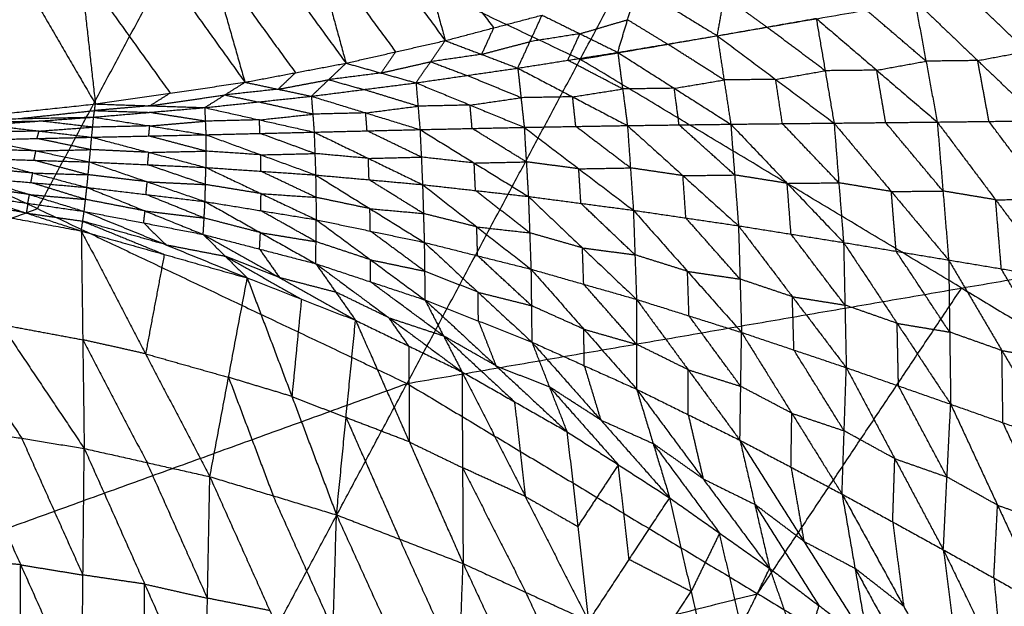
# Model space of a CAD drawing. Header units: millimetres. Extents: x -106 to 110, y -96 to 120.
# Tile 815 of 1020: x 33.43 to 42.23, y 75.59 to 80.83. Entities that reach past the tile are written whole.
import ezdxf

# ---------------------------------------------------------------- set-up
doc = ezdxf.new("R2010")
doc.units = ezdxf.units.MM
doc.header["$MEASUREMENT"] = 0
doc.layers.add('Default', color=7, linetype='Continuous', true_color=0x000000)

msp = doc.modelspace()

# ---------------------------------------------------------------- linework, layer by layer
at = {"layer": 'Default'}
for points in [[(30.2937, 80.6991, 4.6759), (35.1413, 82.0325, 5.1322), (39.989, 83.366, 5.5886)], [(36.8947, 77.577, 4.6759), (38.4418, 80.4715, 5.1322), (39.989, 83.366, 5.5886)], [(39.989, 83.366, 5.5886), (43.3968, 81.3234, 5.5886), (46.8046, 79.2808, 5.5886)], [(36.6577, 82.7893, 0.569), (36.9468, 81.714, 1.1689), (37.2358, 80.6388, 1.7688)], [(35.734, 82.6798, 0.403), (36.0417, 81.5586, 1.0357), (36.3495, 80.4373, 1.6684)], [(35.734, 82.6798, 0.403), (36.4849, 81.6593, 1.0859), (37.2358, 80.6388, 1.7688)], [(34.7855, 82.5832, 0.249), (35.116, 81.4251, 0.913), (35.4464, 80.2669, 1.577)], [(34.7855, 82.5832, 0.249), (35.5675, 81.5103, 0.9587), (36.3495, 80.4373, 1.6684)], [(33.8399, 82.5026, 0.1109), (33.9752, 81.2877, 0.785), (34.1104, 80.0728, 1.4591)], [(33.8399, 82.5026, 0.1109), (34.6432, 81.3848, 0.8439), (35.4464, 80.2669, 1.577)], [(32.7415, 82.4241, -0.0315), (33.4259, 81.2484, 0.7138), (34.1104, 80.0728, 1.4591)], [(33.5942, 79.138, 4.6759), (34.3678, 80.5853, 4.904), (35.1413, 82.0325, 5.1322)], [(35.1413, 82.0325, 5.1322), (36.7916, 81.252, 5.1322), (38.4418, 80.4715, 5.1322)], [(36.9468, 81.714, 1.1689), (37.3077, 81.2333, 1.496), (37.6686, 80.7526, 1.8231)], [(36.0417, 81.5586, 1.0357), (36.4172, 81.0483, 1.3772), (36.7927, 80.538, 1.7186)], [(35.116, 81.4251, 0.913), (35.507, 80.8886, 1.2679), (35.8979, 80.3521, 1.6227)], [(39.6666, 80.6824, 1.2689), (39.7304, 81.0352, 1.695), (39.7943, 81.388, 2.1212)], [(33.9752, 81.2877, 0.785), (34.3768, 80.7288, 1.1515), (34.7784, 80.1698, 1.518)], [(38.4418, 80.4715, 5.1322), (40.9193, 80.8975, 5.3604), (43.3968, 81.3234, 5.5886)], [(38.7776, 80.5336, 1.2623), (38.8653, 80.8255, 1.6286), (38.953, 81.1174, 1.9948)], [(38.953, 81.1174, 1.9948), (39.3098, 80.8999, 1.6319), (39.6666, 80.6824, 1.2689)], [(39.7304, 81.0352, 1.695), (39.9195, 80.8976, 1.4834), (40.1085, 80.76, 1.2718)], [(42.4333, 80.5434, 0.8975), (42.152, 80.8123, 1.0913), (41.8707, 81.0811, 1.285)], [(41.4307, 80.9984, 1.2809), (41.5313, 80.455, 0.934), (41.6319, 79.9116, 0.5872)], [(41.4307, 80.9984, 1.2809), (41.9933, 80.4607, 0.8934), (42.5559, 79.923, 0.5059)], [(37.2358, 80.6388, 1.7688), (37.6686, 80.7526, 1.8231), (38.1013, 80.8664, 1.8774)], [(37.8843, 80.3932, 1.2553), (37.9928, 80.6298, 1.5663), (38.1013, 80.8664, 1.8774)], [(38.1013, 80.8664, 1.8774), (38.4394, 80.7, 1.5698), (38.7776, 80.5336, 1.2623)], [(41.5313, 80.455, 0.934), (41.2609, 80.6865, 1.1059), (40.9906, 80.918, 1.2778)], [(38.4394, 80.7, 1.5698), (38.6524, 80.7628, 1.5992), (38.8653, 80.8255, 1.6286)], [(38.8653, 80.8255, 1.6286), (39.0437, 80.7168, 1.4471), (39.2221, 80.608, 1.2656)], [(39.6666, 80.6824, 1.2689), (40.1085, 80.76, 1.2718), (40.5504, 80.8375, 1.2747)], [(40.6301, 80.3699, 0.9708), (40.3693, 80.5649, 1.1213), (40.1085, 80.76, 1.2718)], [(40.5504, 80.8375, 1.2747), (40.6301, 80.3699, 0.9708), (40.7097, 79.9022, 0.6669)], [(40.5504, 80.8375, 1.2747), (41.0911, 80.3746, 0.931), (41.6319, 79.9116, 0.5872)], [(30.2937, 80.6991, 4.6759), (33.5942, 79.138, 4.6759), (36.8947, 77.577, 4.6759)], [(37.6686, 80.7526, 1.8231), (37.6143, 80.6343, 1.6676), (37.5601, 80.516, 1.512)], [(38.4394, 80.7, 1.5698), (38.2161, 80.6649, 1.5681), (37.9928, 80.6298, 1.5663)], [(38.3309, 80.4634, 1.2588), (38.3852, 80.5817, 1.4143), (38.4394, 80.7, 1.5698)], [(38.7776, 80.5336, 1.2623), (39.2221, 80.608, 1.2656), (39.6666, 80.6824, 1.2689)], [(39.6666, 80.6824, 1.2689), (39.7268, 80.2874, 1.0053), (39.787, 79.8924, 0.7417)], [(39.6666, 80.6824, 1.2689), (40.1882, 80.2923, 0.9679), (40.7097, 79.9022, 0.6669)], [(36.3495, 80.4373, 1.6684), (36.7927, 80.538, 1.7186), (37.2358, 80.6388, 1.7688)], [(36.9747, 80.2617, 1.2476), (37.1053, 80.4502, 1.5082), (37.2358, 80.6388, 1.7688)], [(37.2358, 80.6388, 1.7688), (37.5601, 80.516, 1.512), (37.8843, 80.3932, 1.2553)], [(37.5601, 80.516, 1.512), (37.7764, 80.5729, 1.5392), (37.9928, 80.6298, 1.5663)], [(39.7268, 80.2874, 1.0053), (39.4745, 80.4477, 1.1355), (39.2221, 80.608, 1.2656)], [(36.7927, 80.538, 1.7186), (36.7274, 80.4438, 1.5883), (36.6621, 80.3495, 1.458)], [(37.5601, 80.516, 1.512), (37.3327, 80.4831, 1.5101), (37.1053, 80.4502, 1.5082)], [(37.8843, 80.3932, 1.2553), (38.3309, 80.4634, 1.2588), (38.7776, 80.5336, 1.2623)], [(38.7776, 80.5336, 1.2623), (38.8208, 80.2069, 1.0361), (38.864, 79.8802, 0.8099)], [(38.7776, 80.5336, 1.2623), (39.2823, 80.213, 1.002), (39.787, 79.8924, 0.7417)], [(41.9933, 80.4607, 0.8934), (42.2133, 80.5021, 0.8955), (42.4333, 80.5434, 0.8975)], [(35.4464, 80.2669, 1.577), (35.8979, 80.3521, 1.6227), (36.3495, 80.4373, 1.6684)], [(36.0401, 80.1421, 1.2383), (36.1948, 80.2897, 1.4534), (36.3495, 80.4373, 1.6684)], [(36.3495, 80.4373, 1.6684), (36.6621, 80.3495, 1.458), (36.9747, 80.2617, 1.2476)], [(36.6621, 80.3495, 1.458), (36.8837, 80.3999, 1.4831), (37.1053, 80.4502, 1.5082)], [(37.1053, 80.4502, 1.5082), (37.2674, 80.3888, 1.3798), (37.4295, 80.3274, 1.2514)], [(38.8208, 80.2069, 1.0361), (38.5759, 80.3352, 1.1475), (38.3309, 80.4634, 1.2588)], [(41.8497, 78.4289, 5.1322), (40.1457, 79.4502, 5.1322), (38.4418, 80.4715, 5.1322)], [(41.0911, 80.3746, 0.931), (41.3112, 80.4148, 0.9325), (41.5313, 80.455, 0.934)], [(41.9933, 80.4607, 0.8934), (41.7623, 80.4579, 0.9137), (41.5313, 80.455, 0.934)], [(42.0939, 79.9173, 0.5466), (42.0436, 80.189, 0.72), (41.9933, 80.4607, 0.8934)], [(35.8979, 80.3521, 1.6227), (35.8206, 80.2783, 1.5152), (35.7433, 80.2045, 1.4077)], [(36.6621, 80.3495, 1.458), (36.4284, 80.3196, 1.4557), (36.1948, 80.2897, 1.4534)], [(36.9747, 80.2617, 1.2476), (37.4295, 80.3274, 1.2514), (37.8843, 80.3932, 1.2553)], [(37.913, 80.1288, 1.0635), (37.6712, 80.2281, 1.1575), (37.4295, 80.3274, 1.2514)], [(37.8843, 80.3932, 1.2553), (37.913, 80.1288, 1.0635), (37.9417, 79.8644, 0.8717)], [(37.8843, 80.3932, 1.2553), (38.3741, 80.1367, 1.0326), (38.864, 79.8802, 0.8099)], [(40.1882, 80.2923, 0.9679), (40.4091, 80.3311, 0.9694), (40.6301, 80.3699, 0.9708)], [(41.0911, 80.3746, 0.931), (40.8606, 80.3722, 0.9509), (40.6301, 80.3699, 0.9708)], [(41.1708, 79.9069, 0.627), (41.131, 80.1407, 0.779), (41.0911, 80.3746, 0.931)], [(34.1104, 80.0728, 1.4591), (34.7784, 80.1698, 1.518), (35.4464, 80.2669, 1.577)], [(35.0868, 80.0404, 1.2293), (35.2666, 80.1536, 1.4032), (35.4464, 80.2669, 1.577)], [(35.4464, 80.2669, 1.577), (35.7433, 80.2045, 1.4077), (36.0401, 80.1421, 1.2383)], [(35.7433, 80.2045, 1.4077), (35.969, 80.2471, 1.4305), (36.1948, 80.2897, 1.4534)], [(36.0401, 80.1421, 1.2383), (36.5074, 80.2019, 1.243), (36.9747, 80.2617, 1.2476)], [(36.1948, 80.2897, 1.4534), (36.3511, 80.2458, 1.3482), (36.5074, 80.2019, 1.243)], [(36.9747, 80.2617, 1.2476), (36.9925, 80.0531, 1.0874), (37.0104, 79.8444, 0.9273)], [(36.9747, 80.2617, 1.2476), (37.4582, 80.063, 1.0597), (37.9417, 79.8644, 0.8717)], [(39.2823, 80.213, 1.002), (39.5046, 80.2502, 1.0037), (39.7268, 80.2874, 1.0053)], [(40.1882, 80.2923, 0.9679), (39.9575, 80.2899, 0.9866), (39.7268, 80.2874, 1.0053)], [(40.2484, 79.8973, 0.7043), (40.2183, 80.0948, 0.8361), (40.1882, 80.2923, 0.9679)], [(34.7784, 80.1698, 1.518), (34.6885, 80.1132, 1.4311), (34.5986, 80.0566, 1.3442)], [(34.5986, 80.0566, 1.3442), (34.9326, 80.1051, 1.3737), (35.2666, 80.1536, 1.4032)], [(35.0868, 80.0404, 1.2293), (35.5635, 80.0912, 1.2338), (36.0401, 80.1421, 1.2383)], [(35.7433, 80.2045, 1.4077), (35.5049, 80.1791, 1.4054), (35.2666, 80.1536, 1.4032)], [(35.2666, 80.1536, 1.4032), (35.415, 80.1224, 1.3185), (35.5635, 80.0912, 1.2338)], [(36.0401, 80.1421, 1.2383), (36.0525, 79.9818, 1.1071), (36.0648, 79.8215, 0.9758)], [(36.0401, 80.1421, 1.2383), (36.5253, 79.9933, 1.0828), (37.0104, 79.8444, 0.9273)], [(36.9925, 80.0531, 1.0874), (36.75, 80.1275, 1.1652), (36.5074, 80.2019, 1.243)], [(38.3741, 80.1367, 1.0326), (38.5975, 80.1718, 1.0344), (38.8208, 80.2069, 1.0361)], [(39.2823, 80.213, 1.002), (39.0516, 80.21, 1.0191), (38.8208, 80.2069, 1.0361)], [(39.3255, 79.8863, 0.7758), (39.3039, 80.0497, 0.8889), (39.2823, 80.213, 1.002)], [(32.7478, 79.9287, 1.3559), (33.4291, 80.0008, 1.4075), (34.1104, 80.0728, 1.4591)], [(34.0946, 79.9555, 1.2206), (34.1025, 80.0141, 1.3398), (34.1104, 80.0728, 1.4591)], [(34.5986, 80.0566, 1.3442), (34.3506, 80.0353, 1.342), (34.1025, 80.0141, 1.3398)], [(34.1104, 80.0728, 1.4591), (34.5986, 80.0566, 1.3442), (35.0868, 80.0404, 1.2293)], [(36.0525, 79.9818, 1.1071), (35.808, 80.0365, 1.1704), (35.5635, 80.0912, 1.2338)], [(36.5253, 79.9933, 1.0828), (36.7589, 80.0232, 1.0851), (36.9925, 80.0531, 1.0874)], [(37.4582, 80.063, 1.0597), (37.2254, 80.0581, 1.0735), (36.9925, 80.0531, 1.0874)], [(37.4582, 80.063, 1.0597), (37.6856, 80.0959, 1.0616), (37.913, 80.1288, 1.0635)], [(37.4761, 79.8544, 0.8995), (37.4671, 79.9587, 0.9796), (37.4582, 80.063, 1.0597)], [(38.3741, 80.1367, 1.0326), (38.1436, 80.1327, 1.0481), (37.913, 80.1288, 1.0635)], [(38.4028, 79.8723, 0.8408), (38.3885, 80.0045, 0.9367), (38.3741, 80.1367, 1.0326)], [(33.4212, 79.9421, 1.2883), (33.7619, 79.9781, 1.314), (34.1025, 80.0141, 1.3398)], [(34.0946, 79.9555, 1.2206), (34.5907, 79.9979, 1.225), (35.0868, 80.0404, 1.2293)], [(34.1025, 80.0141, 1.3398), (34.3466, 80.006, 1.2824), (34.5907, 79.9979, 1.225)], [(35.0921, 79.9194, 1.1237), (34.8414, 79.9587, 1.1743), (34.5907, 79.9979, 1.225)], [(35.0868, 80.0404, 1.2293), (35.0921, 79.9194, 1.1237), (35.0975, 79.7984, 1.018)], [(35.0868, 80.0404, 1.2293), (35.5758, 79.9309, 1.1026), (36.0648, 79.8215, 0.9758)], [(35.5758, 79.9309, 1.1026), (35.8141, 79.9564, 1.1048), (36.0525, 79.9818, 1.1071)], [(36.5253, 79.9933, 1.0828), (36.2889, 79.9875, 1.0949), (36.0525, 79.9818, 1.1071)], [(36.5376, 79.833, 0.9515), (36.5315, 79.9131, 1.0172), (36.5253, 79.9933, 1.0828)], [(32.7478, 79.9287, 1.3559), (33.4212, 79.9421, 1.2883), (34.0946, 79.9555, 1.2206)], [(32.9419, 79.9077, 1.2822), (33.2786, 79.9144, 1.2484), (33.6153, 79.9211, 1.2145)], [(33.136, 79.8867, 1.2085), (33.6153, 79.9211, 1.2145), (34.0946, 79.9555, 1.2206)], [(33.136, 79.8867, 1.2085), (33.6066, 79.8313, 1.1317), (34.0773, 79.7759, 1.0549)], [(34.086, 79.8657, 1.1377), (33.8506, 79.8934, 1.1761), (33.6153, 79.9211, 1.2145)], [(34.0773, 79.7759, 1.0549), (34.086, 79.8657, 1.1377), (34.0946, 79.9555, 1.2206)], [(34.5961, 79.8769, 1.1193), (34.341, 79.8713, 1.1285), (34.086, 79.8657, 1.1377)], [(34.0946, 79.9555, 1.2206), (34.5961, 79.8769, 1.1193), (35.0975, 79.7984, 1.018)], [(34.5874, 79.7871, 1.0364), (34.5917, 79.832, 1.0779), (34.5961, 79.8769, 1.1193)], [(34.5961, 79.8769, 1.1193), (34.8441, 79.8982, 1.1215), (35.0921, 79.9194, 1.1237)], [(35.5758, 79.9309, 1.1026), (35.334, 79.9252, 1.1131), (35.0921, 79.9194, 1.1237)], [(35.5812, 79.8099, 0.9969), (35.5785, 79.8704, 1.0497), (35.5758, 79.9309, 1.1026)], [(37.9417, 79.8644, 0.8717), (38.4028, 79.8723, 0.8408), (38.864, 79.8802, 0.8099)], [(38.864, 79.8802, 0.8099), (39.3255, 79.8863, 0.7758), (39.787, 79.8924, 0.7417)], [(38.864, 79.8802, 0.8099), (38.8905, 79.502, 0.7108), (38.9169, 79.1239, 0.6117)], [(38.864, 79.8802, 0.8099), (39.3599, 79.4328, 0.6578), (39.8559, 78.9855, 0.5058)], [(39.8215, 79.4389, 0.6238), (39.5735, 79.6626, 0.6998), (39.3255, 79.8863, 0.7758)], [(39.787, 79.8924, 0.7417), (40.2484, 79.8973, 0.7043), (40.7097, 79.9022, 0.6669)], [(39.787, 79.8924, 0.7417), (39.8215, 79.4389, 0.6238), (39.8559, 78.9855, 0.5058)], [(39.787, 79.8924, 0.7417), (40.291, 79.3641, 0.5658), (40.795, 78.8358, 0.3899)], [(40.7524, 79.369, 0.5284), (40.5004, 79.6331, 0.6164), (40.2484, 79.8973, 0.7043)], [(40.7097, 79.9022, 0.6669), (41.1708, 79.9069, 0.627), (41.6319, 79.9116, 0.5872)], [(40.7097, 79.9022, 0.6669), (40.7524, 79.369, 0.5284), (40.795, 78.8358, 0.3899)], [(40.7097, 79.9022, 0.6669), (41.2218, 79.2909, 0.4667), (41.7338, 78.6797, 0.2664)], [(41.6829, 79.2956, 0.4268), (41.4268, 79.6012, 0.5269), (41.1708, 79.9069, 0.627)], [(41.6319, 79.9116, 0.5872), (42.0939, 79.9173, 0.5466), (42.5559, 79.923, 0.5059)], [(41.6319, 79.9116, 0.5872), (41.6829, 79.2956, 0.4268), (41.7338, 78.6797, 0.2664)], [(41.6319, 79.9116, 0.5872), (42.1534, 79.2171, 0.3632), (42.6748, 78.5227, 0.1392)], [(42.6153, 79.2228, 0.3226), (42.3546, 79.5701, 0.4346), (42.0939, 79.9173, 0.5466)], [(33.6066, 79.8313, 1.1317), (33.3625, 79.8256, 1.1379), (33.1184, 79.82, 1.1442)], [(33.5891, 79.7646, 1.0674), (33.5979, 79.7979, 1.0995), (33.6066, 79.8313, 1.1317)], [(33.6066, 79.8313, 1.1317), (33.8463, 79.8485, 1.1347), (34.086, 79.8657, 1.1377)], [(34.0773, 79.7759, 1.0549), (34.5874, 79.7871, 1.0364), (35.0975, 79.7984, 1.018)], [(35.0975, 79.7984, 1.018), (35.5812, 79.8099, 0.9969), (36.0648, 79.8215, 0.9758)], [(35.0975, 79.7984, 1.018), (35.0976, 79.652, 0.9765), (35.0976, 79.5056, 0.9349)], [(35.0975, 79.7984, 1.018), (35.5877, 79.6188, 0.9439), (36.078, 79.4391, 0.8698)], [(36.0714, 79.6303, 0.9228), (35.8263, 79.7201, 0.9598), (35.5812, 79.8099, 0.9969)], [(36.0648, 79.8215, 0.9758), (36.5376, 79.833, 0.9515), (37.0104, 79.8444, 0.9273)], [(36.0648, 79.8215, 0.9758), (36.0714, 79.6303, 0.9228), (36.078, 79.4391, 0.8698)], [(36.0648, 79.8215, 0.9758), (36.5491, 79.5871, 0.8849), (37.0334, 79.3527, 0.7941)], [(37.0219, 79.5986, 0.8607), (36.7798, 79.7158, 0.9061), (36.5376, 79.833, 0.9515)], [(37.0104, 79.8444, 0.9273), (37.4761, 79.8544, 0.8995), (37.9417, 79.8644, 0.8717)], [(37.0104, 79.8444, 0.9273), (37.0219, 79.5986, 0.8607), (37.0334, 79.3527, 0.7941)], [(37.0104, 79.8444, 0.9273), (37.4946, 79.5458, 0.8175), (37.9787, 79.2471, 0.7077)], [(37.9602, 79.5557, 0.7897), (37.7181, 79.7051, 0.8446), (37.4761, 79.8544, 0.8995)], [(37.9417, 79.8644, 0.8717), (37.9602, 79.5557, 0.7897), (37.9787, 79.2471, 0.7077)], [(37.9417, 79.8644, 0.8717), (38.4293, 79.4941, 0.7417), (38.9169, 79.1239, 0.6117)], [(38.8905, 79.502, 0.7108), (38.6466, 79.6872, 0.7758), (38.4028, 79.8723, 0.8408)], [(33.1009, 79.7534, 1.0799), (33.5891, 79.7646, 1.0674), (34.0773, 79.7759, 1.0549)], [(33.1009, 79.7534, 1.0799), (33.5787, 79.6541, 1.0355), (34.0565, 79.5549, 0.991)], [(34.0669, 79.6654, 1.0229), (33.828, 79.715, 1.0452), (33.5891, 79.7646, 1.0674)], [(34.0565, 79.5549, 0.991), (34.0669, 79.6654, 1.0229), (34.0773, 79.7759, 1.0549)], [(34.0773, 79.7759, 1.0549), (34.5875, 79.6407, 0.9949), (35.0976, 79.5056, 0.9349)], [(35.0976, 79.652, 0.9765), (34.8425, 79.7196, 1.0064), (34.5874, 79.7871, 1.0364)], [(33.5787, 79.6541, 1.0355), (33.3311, 79.6618, 1.0455), (33.0836, 79.6695, 1.0556)], [(33.5614, 79.5703, 1.0111), (33.5701, 79.6122, 1.0233), (33.5787, 79.6541, 1.0355)], [(33.5787, 79.6541, 1.0355), (33.8228, 79.6598, 1.0292), (34.0669, 79.6654, 1.0229)], [(34.5875, 79.6407, 0.9949), (34.3272, 79.6531, 1.0089), (34.0669, 79.6654, 1.0229)], [(34.5771, 79.5303, 0.963), (34.5823, 79.5855, 0.9789), (34.5875, 79.6407, 0.9949)], [(34.5875, 79.6407, 0.9949), (34.8425, 79.6464, 0.9857), (35.0976, 79.652, 0.9765)], [(35.5877, 79.6188, 0.9439), (35.3426, 79.6354, 0.9602), (35.0976, 79.652, 0.9765)], [(35.5877, 79.6188, 0.9439), (35.8296, 79.6245, 0.9333), (36.0714, 79.6303, 0.9228)], [(35.5878, 79.4724, 0.9023), (35.5878, 79.5456, 0.9231), (35.5877, 79.6188, 0.9439)], [(36.5491, 79.5871, 0.8849), (36.3103, 79.6087, 0.9039), (36.0714, 79.6303, 0.9228)], [(33.0663, 79.5857, 1.0312), (33.5504, 79.4566, 1.018), (34.0345, 79.3275, 1.0048)], [(33.0663, 79.5857, 1.0312), (33.5614, 79.5703, 1.0111), (34.0565, 79.5549, 0.991)], [(34.0455, 79.4412, 0.9979), (33.8035, 79.5058, 1.0045), (33.5614, 79.5703, 1.0111)], [(34.0345, 79.3275, 1.0048), (34.0455, 79.4412, 0.9979), (34.0565, 79.5549, 0.991)], [(34.0565, 79.5549, 0.991), (34.5733, 79.3782, 0.9708), (35.0901, 79.2015, 0.9507)], [(34.0565, 79.5549, 0.991), (34.5771, 79.5303, 0.963), (35.0976, 79.5056, 0.9349)], [(35.0939, 79.3535, 0.9428), (34.8355, 79.4419, 0.9529), (34.5771, 79.5303, 0.963)], [(36.5491, 79.5871, 0.8849), (36.7855, 79.5928, 0.8728), (37.0219, 79.5986, 0.8607)], [(36.5557, 79.3959, 0.8319), (36.5524, 79.4915, 0.8584), (36.5491, 79.5871, 0.8849)], [(37.4946, 79.5458, 0.8175), (37.2583, 79.5722, 0.8391), (37.0219, 79.5986, 0.8607)], [(37.4946, 79.5458, 0.8175), (37.7274, 79.5508, 0.8036), (37.9602, 79.5557, 0.7897)], [(37.5061, 79.2999, 0.7509), (37.5003, 79.4228, 0.7842), (37.4946, 79.5458, 0.8175)], [(38.4293, 79.4941, 0.7417), (38.1948, 79.5249, 0.7657), (37.9602, 79.5557, 0.7897)], [(33.5504, 79.4566, 1.018), (33.3002, 79.4783, 1.0274), (33.0501, 79.5001, 1.0368)], [(33.5342, 79.371, 1.0236), (33.5423, 79.4138, 1.0208), (33.5504, 79.4566, 1.018)], [(33.5504, 79.4566, 1.018), (33.7979, 79.4489, 1.008), (34.0455, 79.4412, 0.9979)], [(34.5733, 79.3782, 0.9708), (34.3094, 79.4097, 0.9844), (34.0455, 79.4412, 0.9979)], [(35.0901, 79.2015, 0.9507), (35.0939, 79.3535, 0.9428), (35.0976, 79.5056, 0.9349)], [(35.0976, 79.5056, 0.9349), (35.5878, 79.4724, 0.9023), (36.078, 79.4391, 0.8698)], [(35.0976, 79.5056, 0.9349), (35.5905, 79.2725, 0.91), (36.0835, 79.0394, 0.8851)], [(36.0807, 79.2393, 0.8774), (35.8343, 79.3558, 0.8899), (35.5878, 79.4724, 0.9023)], [(36.078, 79.4391, 0.8698), (36.0807, 79.2393, 0.8774), (36.0835, 79.0394, 0.8851)], [(36.078, 79.4391, 0.8698), (36.5557, 79.3959, 0.8319), (37.0334, 79.3527, 0.7941)], [(36.078, 79.4391, 0.8698), (36.5633, 79.138, 0.8381), (37.0487, 78.8368, 0.8065)], [(38.4293, 79.4941, 0.7417), (38.6599, 79.4981, 0.7263), (38.8905, 79.502, 0.7108)], [(38.4478, 79.1855, 0.6597), (38.4386, 79.3398, 0.7007), (38.4293, 79.4941, 0.7417)], [(39.3599, 79.4328, 0.6578), (39.1252, 79.4674, 0.6843), (38.8905, 79.502, 0.7108)], [(39.3599, 79.4328, 0.6578), (39.5907, 79.4359, 0.6408), (39.8215, 79.4389, 0.6238)], [(40.291, 79.3641, 0.5658), (40.0562, 79.4015, 0.5948), (39.8215, 79.4389, 0.6238)], [(33.0339, 79.4145, 1.0424), (33.522, 79.2641, 1.0779), (34.0101, 79.1136, 1.1135)], [(33.0339, 79.4145, 1.0424), (33.5342, 79.371, 1.0236), (34.0345, 79.3275, 1.0048)], [(34.0223, 79.2205, 1.0592), (33.7782, 79.2958, 1.0414), (33.5342, 79.371, 1.0236)], [(34.5623, 79.2645, 0.9778), (34.5678, 79.3213, 0.9743), (34.5733, 79.3782, 0.9708)], [(34.5733, 79.3782, 0.9708), (34.8336, 79.3659, 0.9568), (35.0939, 79.3535, 0.9428)], [(35.5905, 79.2725, 0.91), (35.3422, 79.313, 0.9264), (35.0939, 79.3535, 0.9428)], [(37.0411, 79.0948, 0.8003), (36.7984, 79.2453, 0.8161), (36.5557, 79.3959, 0.8319)], [(37.0334, 79.3527, 0.7941), (37.0411, 79.0948, 0.8003), (37.0487, 78.8368, 0.8065)], [(37.0334, 79.3527, 0.7941), (37.5061, 79.2999, 0.7509), (37.9787, 79.2471, 0.7077)], [(37.0334, 79.3527, 0.7941), (37.5177, 78.9753, 0.7547), (38.0019, 78.5979, 0.7154)], [(39.3864, 79.0547, 0.5587), (39.3732, 79.2437, 0.6083), (39.3599, 79.4328, 0.6578)], [(40.291, 79.3641, 0.5658), (40.5217, 79.3666, 0.5471), (40.7524, 79.369, 0.5284)], [(40.3255, 78.9106, 0.4478), (40.3083, 79.1374, 0.5068), (40.291, 79.3641, 0.5658)], [(41.2218, 79.2909, 0.4667), (40.9871, 79.33, 0.4975), (40.7524, 79.369, 0.5284)], [(33.522, 79.2641, 1.0779), (33.2701, 79.3003, 1.0814), (33.0183, 79.3365, 1.0848)], [(33.5064, 79.186, 1.1204), (33.5142, 79.225, 1.0992), (33.522, 79.2641, 1.0779)], [(33.522, 79.2641, 1.0779), (33.7721, 79.2423, 1.0686), (34.0223, 79.2205, 1.0592)], [(34.0101, 79.1136, 1.1135), (34.0223, 79.2205, 1.0592), (34.0345, 79.3275, 1.0048)], [(34.0345, 79.3275, 1.0048), (34.5541, 79.1177, 1.0457), (35.0737, 78.9079, 1.0866)], [(34.0345, 79.3275, 1.0048), (34.5623, 79.2645, 0.9778), (35.0901, 79.2015, 0.9507)], [(35.0819, 79.0547, 1.0186), (34.8221, 79.1596, 0.9982), (34.5623, 79.2645, 0.9778)], [(35.5868, 79.1204, 0.9179), (35.5887, 79.1965, 0.914), (35.5905, 79.2725, 0.91)], [(35.5905, 79.2725, 0.91), (35.8356, 79.2559, 0.8937), (36.0807, 79.2393, 0.8774)], [(36.8947, 77.577, 4.6759), (41.8497, 78.4289, 5.1322), (46.8046, 79.2808, 5.5886)], [(37.9903, 78.9225, 0.7116), (37.7482, 79.1112, 0.7312), (37.5061, 79.2999, 0.7509)], [(41.2218, 79.2909, 0.4667), (41.4523, 79.2933, 0.4467), (41.6829, 79.2956, 0.4268)], [(41.2644, 78.7578, 0.3282), (41.2431, 79.0244, 0.3974), (41.2218, 79.2909, 0.4667)], [(42.1534, 79.2171, 0.3632), (41.9181, 79.2564, 0.395), (41.6829, 79.2956, 0.4268)], [(32.5251, 79.2104, 1.2526), (33.2547, 79.0747, 1.2778), (33.9844, 78.9391, 1.303)], [(32.5251, 79.2104, 1.2526), (33.2679, 78.1033, 0.3275), (34.0106, 76.9963, -0.5976)], [(33.4935, 79.0987, 1.2152), (33.1287, 79.1666, 1.2026), (32.7639, 79.2344, 1.1899)], [(33.0027, 79.2584, 1.1273), (33.4935, 79.0987, 1.2152), (33.9844, 78.9391, 1.303)], [(33.0027, 79.2584, 1.1273), (33.5064, 79.186, 1.1204), (34.0101, 79.1136, 1.1135)], [(33.5064, 79.186, 1.1204), (33.5, 79.1424, 1.1678), (33.4935, 79.0987, 1.2152)], [(34.5541, 79.1177, 1.0457), (34.2882, 79.1691, 1.0524), (34.0223, 79.2205, 1.0592)], [(35.0737, 78.9079, 1.0866), (35.0819, 79.0547, 1.0186), (35.0901, 79.2015, 0.9507)], [(35.0901, 79.2015, 0.9507), (35.585, 78.924, 0.9992), (36.0799, 78.6465, 1.0478)], [(35.0901, 79.2015, 0.9507), (35.5868, 79.1204, 0.9179), (36.0835, 79.0394, 0.8851)], [(36.5633, 79.138, 0.8381), (36.322, 79.1886, 0.8578), (36.0807, 79.2393, 0.8774)], [(37.9787, 79.2471, 0.7077), (37.9903, 78.9225, 0.7116), (38.0019, 78.5979, 0.7154)], [(37.9787, 79.2471, 0.7077), (38.4478, 79.1855, 0.6597), (38.9169, 79.1239, 0.6117)], [(37.9787, 79.2471, 0.7077), (38.4618, 78.7876, 0.6604), (38.9448, 78.3281, 0.6131)], [(38.9309, 78.726, 0.6124), (38.6894, 78.9557, 0.636), (38.4478, 79.1855, 0.6597)], [(42.1534, 79.2171, 0.3632), (42.3844, 79.22, 0.3429), (42.6153, 79.2228, 0.3226)], [(42.2043, 78.6012, 0.2028), (42.1789, 78.9092, 0.283), (42.1534, 79.2171, 0.3632)], [(28.9508, 77.4568, 4.4319), (31.2725, 78.2974, 4.5539), (33.5942, 79.138, 4.6759)], [(33.4935, 79.0987, 1.2152), (33.7454, 79.0625, 1.2117), (33.9972, 79.0263, 1.2083)], [(33.9844, 78.9391, 1.303), (33.9972, 79.0263, 1.2083), (34.0101, 79.1136, 1.1135)], [(34.0101, 79.1136, 1.1135), (34.5419, 79.0108, 1.1), (35.0737, 78.9079, 1.0866)], [(34.0101, 79.1136, 1.1135), (34.7387, 78.8164, 1.2277), (35.4673, 78.5191, 1.3419)], [(34.5419, 79.0108, 1.1), (34.548, 79.0642, 1.0729), (34.5541, 79.1177, 1.0457)], [(34.5541, 79.1177, 1.0457), (34.818, 79.0862, 1.0322), (35.0819, 79.0547, 1.0186)], [(36.0817, 78.843, 0.9664), (35.8342, 78.9817, 0.9422), (35.5868, 79.1204, 0.9179)], [(36.5661, 78.9381, 0.8458), (36.5647, 79.038, 0.842), (36.5633, 79.138, 0.8381)], [(36.5633, 79.138, 0.8381), (36.8022, 79.1164, 0.8192), (37.0411, 79.0948, 0.8003)], [(37.5177, 78.9753, 0.7547), (37.2794, 79.0351, 0.7775), (37.0411, 79.0948, 0.8003)], [(38.9169, 79.1239, 0.6117), (38.9309, 78.726, 0.6124), (38.9448, 78.3281, 0.6131)], [(38.9169, 79.1239, 0.6117), (39.3864, 79.0547, 0.5587), (39.8559, 78.9855, 0.5058)], [(38.9169, 79.1239, 0.6117), (39.4003, 78.5783, 0.5556), (39.8836, 78.0327, 0.4996)], [(33.9972, 79.0263, 1.2083), (34.3615, 78.8777, 1.2654), (34.7258, 78.7291, 1.3225)], [(34.7387, 78.8164, 1.2277), (34.3679, 78.9214, 1.218), (33.9972, 79.0263, 1.2083)], [(34.5419, 79.0108, 1.1), (34.6403, 78.9136, 1.1639), (34.7387, 78.8164, 1.2277)], [(35.585, 78.924, 0.9992), (35.3335, 78.9893, 1.0089), (35.0819, 79.0547, 1.0186)], [(36.0799, 78.6465, 1.0478), (36.0817, 78.843, 0.9664), (36.0835, 79.0394, 0.8851)], [(36.0835, 79.0394, 0.8851), (36.5661, 78.9381, 0.8458), (37.0487, 78.8368, 0.8065)], [(36.0835, 79.0394, 0.8851), (36.5691, 78.6813, 0.9404), (37.0548, 78.3232, 0.9958)], [(39.8697, 78.5091, 0.5027), (39.6281, 78.7819, 0.5307), (39.3864, 79.0547, 0.5587)], [(33.9844, 78.9391, 1.303), (33.9975, 77.9677, 0.3527), (34.0106, 76.9963, -0.5976)], [(33.9844, 78.9391, 1.303), (34.5586, 77.8417, 0.4053), (35.1329, 76.7442, -0.4924)], [(33.9844, 78.9391, 1.303), (34.7258, 78.7291, 1.3225), (35.4673, 78.5191, 1.3419)], [(35.5768, 78.7772, 1.0672), (35.5809, 78.8506, 1.0332), (35.585, 78.924, 0.9992)], [(35.585, 78.924, 0.9992), (35.8333, 78.8835, 0.9828), (36.0817, 78.843, 0.9664)], [(37.0517, 78.58, 0.9011), (36.8089, 78.7591, 0.8735), (36.5661, 78.9381, 0.8458)], [(37.5253, 78.7174, 0.761), (37.5215, 78.8464, 0.7579), (37.5177, 78.9753, 0.7547)], [(37.5177, 78.9753, 0.7547), (37.754, 78.9489, 0.7332), (37.9903, 78.9225, 0.7116)], [(38.4618, 78.7876, 0.6604), (38.226, 78.8551, 0.686), (37.9903, 78.9225, 0.7116)], [(39.8559, 78.9855, 0.5058), (39.8697, 78.5091, 0.5027), (39.8836, 78.0327, 0.4996)], [(39.8559, 78.9855, 0.5058), (40.3255, 78.9106, 0.4478), (40.795, 78.8358, 0.3899)], [(39.8559, 78.9855, 0.5058), (40.3375, 78.3518, 0.4406), (40.8191, 77.7182, 0.3755)], [(40.8071, 78.277, 0.3827), (40.5663, 78.5938, 0.4153), (40.3255, 78.9106, 0.4478)], [(35.0737, 78.9079, 1.0866), (35.2705, 78.7135, 1.2142), (35.4673, 78.5191, 1.3419)], [(35.0737, 78.9079, 1.0866), (35.5768, 78.7772, 1.0672), (36.0799, 78.6465, 1.0478)], [(35.0737, 78.9079, 1.0866), (35.7543, 78.5245, 1.2218), (36.4348, 78.1411, 1.357)], [(36.5691, 78.6813, 0.9404), (36.3254, 78.7621, 0.9534), (36.0817, 78.843, 0.9664)], [(37.0487, 78.8368, 0.8065), (37.0517, 78.58, 0.9011), (37.0548, 78.3232, 0.9958)], [(37.0487, 78.8368, 0.8065), (37.5253, 78.7174, 0.761), (38.0019, 78.5979, 0.7154)], [(37.0487, 78.8368, 0.8065), (37.5293, 78.3915, 0.869), (38.0098, 77.9462, 0.9315)], [(40.795, 78.8358, 0.3899), (40.8071, 78.277, 0.3827), (40.8191, 77.7182, 0.3755)], [(40.795, 78.8358, 0.3899), (41.2644, 78.7578, 0.3282), (41.7338, 78.6797, 0.2664)], [(40.795, 78.8358, 0.3899), (41.2735, 78.1138, 0.3166), (41.752, 77.3918, 0.2433)], [(34.7387, 78.8164, 1.2277), (35.0046, 78.7649, 1.221), (35.2705, 78.7135, 1.2142)], [(35.5768, 78.7772, 1.0672), (35.6655, 78.6509, 1.1445), (35.7543, 78.5245, 1.2218)], [(38.4734, 78.463, 0.6642), (38.4676, 78.6253, 0.6623), (38.4618, 78.7876, 0.6604)], [(38.4618, 78.7876, 0.6604), (38.6963, 78.7568, 0.6364), (38.9309, 78.726, 0.6124)], [(41.7429, 78.0358, 0.2549), (41.5037, 78.3968, 0.2915), (41.2644, 78.7578, 0.3282)], [(34.7258, 78.7291, 1.3225), (34.6422, 78.2854, 0.8639), (34.5586, 77.8417, 0.4053)], [(35.2705, 78.7135, 1.2142), (35.6108, 78.5218, 1.2818), (35.9511, 78.3301, 1.3494)], [(35.7543, 78.5245, 1.2218), (35.5124, 78.619, 1.218), (35.2705, 78.7135, 1.2142)], [(36.0799, 78.6465, 1.0478), (36.2574, 78.3938, 1.2024), (36.4348, 78.1411, 1.357)], [(36.0799, 78.6465, 1.0478), (36.5673, 78.4849, 1.0218), (37.0548, 78.3232, 0.9958)], [(36.0799, 78.6465, 1.0478), (36.7328, 78.1637, 1.2053), (37.3857, 77.6808, 1.3627)], [(36.5673, 78.4849, 1.0218), (36.5682, 78.5831, 0.9811), (36.5691, 78.6813, 0.9404)], [(36.5691, 78.6813, 0.9404), (36.8104, 78.6307, 0.9208), (37.0517, 78.58, 0.9011)], [(38.0059, 78.2721, 0.8235), (37.7656, 78.4947, 0.7922), (37.5253, 78.7174, 0.761)], [(39.4003, 78.5783, 0.5556), (39.1656, 78.6521, 0.584), (38.9309, 78.726, 0.6124)], [(41.7338, 78.6797, 0.2664), (41.7429, 78.0358, 0.2549), (41.752, 77.3918, 0.2433)], [(41.7338, 78.6797, 0.2664), (42.2043, 78.6012, 0.2028), (42.6748, 78.5227, 0.1392)], [(41.7338, 78.6797, 0.2664), (42.2099, 77.8706, 0.1866), (42.6859, 77.0614, 0.1068)], [(37.5293, 78.3915, 0.869), (37.2905, 78.4858, 0.8851), (37.0517, 78.58, 0.9011)], [(38.0019, 78.5979, 0.7154), (38.0059, 78.2721, 0.8235), (38.0098, 77.9462, 0.9315)], [(38.0019, 78.5979, 0.7154), (38.4734, 78.463, 0.6642), (38.9448, 78.3281, 0.6131)], [(38.0019, 78.5979, 0.7154), (38.4741, 78.0617, 0.7861), (38.9463, 77.5255, 0.8568)], [(39.4142, 78.1804, 0.5563), (39.4072, 78.3794, 0.556), (39.4003, 78.5783, 0.5556)], [(39.4003, 78.5783, 0.5556), (39.635, 78.5437, 0.5292), (39.8697, 78.5091, 0.5027)], [(42.6804, 77.7921, 0.123), (42.4424, 78.1966, 0.1629), (42.2043, 78.6012, 0.2028)], [(35.1329, 76.7442, -0.4924), (35.3001, 77.6317, 0.4248), (35.4673, 78.5191, 1.3419)], [(35.4673, 78.5191, 1.3419), (35.8659, 77.4612, 0.4795), (36.2646, 76.4033, -0.3829)], [(35.4673, 78.5191, 1.3419), (35.9511, 78.3301, 1.3494), (36.4348, 78.1411, 1.357)], [(35.7543, 78.5245, 1.2218), (36.0058, 78.4592, 1.2121), (36.2574, 78.3938, 1.2024)], [(37.2203, 78.002, 1.1792), (36.8938, 78.2435, 1.1005), (36.5673, 78.4849, 1.0218)], [(40.3375, 78.3518, 0.4406), (40.1036, 78.4305, 0.4717), (39.8697, 78.5091, 0.5027)], [(36.7328, 78.1637, 1.2053), (36.4951, 78.2787, 1.2038), (36.2574, 78.3938, 1.2024)], [(37.5323, 78.1347, 0.9637), (37.5308, 78.2631, 0.9163), (37.5293, 78.3915, 0.869)], [(37.5293, 78.3915, 0.869), (37.7676, 78.3318, 0.8463), (38.0059, 78.2721, 0.8235)], [(38.9455, 77.9268, 0.7349), (38.7095, 78.1949, 0.6996), (38.4734, 78.463, 0.6642)], [(40.0263, 75.7, 4.6759), (40.938, 77.0645, 4.904), (41.8497, 78.4289, 5.1322)], [(41.8497, 78.4289, 5.1322), (43.4154, 77.4904, 5.1322), (44.9812, 76.5519, 5.1322)], [(35.9511, 78.3301, 1.3494), (35.9085, 77.8957, 0.9145), (35.8659, 77.4612, 0.4795)], [(37.0548, 78.3232, 0.9958), (37.2203, 78.002, 1.1792), (37.3857, 77.6808, 1.3627)], [(37.0548, 78.3232, 0.9958), (37.5323, 78.1347, 0.9637), (38.0098, 77.9462, 0.9315)], [(37.0548, 78.3232, 0.9958), (37.6891, 77.735, 1.1781), (38.3234, 77.1468, 1.3604)], [(38.9448, 78.3281, 0.6131), (38.9455, 77.9268, 0.7349), (38.9463, 77.5255, 0.8568)], [(38.9448, 78.3281, 0.6131), (39.4069, 77.6992, 0.6928), (39.869, 77.0702, 0.7725)], [(38.9448, 78.3281, 0.6131), (39.4142, 78.1804, 0.5563), (39.8836, 78.0327, 0.4996)], [(40.3513, 77.8755, 0.4375), (40.3444, 78.1136, 0.4391), (40.3375, 78.3518, 0.4406)], [(40.3375, 78.3518, 0.4406), (40.5723, 78.3144, 0.4117), (40.8071, 78.277, 0.3827)], [(38.4741, 78.0617, 0.7861), (38.24, 78.1669, 0.8048), (38.0059, 78.2721, 0.8235)], [(41.2735, 78.1138, 0.3166), (41.0403, 78.1954, 0.3497), (40.8071, 78.277, 0.3827)], [(32.7113, 78.1942, 0.2778), (33.0827, 77.6407, -0.1848), (33.454, 77.0872, -0.6473)], [(36.2646, 76.4033, -0.3829), (36.3497, 77.2722, 0.487), (36.4348, 78.1411, 1.357)], [(36.4348, 78.1411, 1.357), (36.9103, 77.9109, 1.3598), (37.3857, 77.6808, 1.3627)], [(36.4348, 78.1411, 1.357), (36.9153, 77.0549, 0.5431), (37.3957, 75.9687, -0.2707)], [(36.9103, 77.9109, 1.3598), (36.8216, 78.0373, 1.2825), (36.7328, 78.1637, 1.2053)], [(36.7328, 78.1637, 1.2053), (36.9765, 78.0828, 1.1922), (37.2203, 78.002, 1.1792)], [(37.5323, 78.1347, 0.9637), (37.6107, 77.9349, 1.0709), (37.6891, 77.735, 1.1781)], [(39.8763, 77.5514, 0.6361), (39.6452, 77.8659, 0.5962), (39.4142, 78.1804, 0.5563)], [(33.2679, 78.1033, 0.3275), (33.6327, 78.0355, 0.3401), (33.9975, 77.9677, 0.3527)], [(38.478, 77.7359, 0.8942), (38.4761, 77.8988, 0.8402), (38.4741, 78.0617, 0.7861)], [(38.4741, 78.0617, 0.7861), (38.7098, 77.9943, 0.7605), (38.9455, 77.9268, 0.7349)], [(39.869, 77.0702, 0.7725), (39.8763, 77.5514, 0.6361), (39.8836, 78.0327, 0.4996)], [(39.8836, 78.0327, 0.4996), (40.3324, 77.311, 0.5897), (40.7812, 76.5893, 0.6798)], [(39.8836, 78.0327, 0.4996), (40.3513, 77.8755, 0.4375), (40.8191, 77.7182, 0.3755)], [(41.2855, 77.555, 0.3094), (41.2795, 77.8344, 0.313), (41.2735, 78.1138, 0.3166)], [(41.2735, 78.1138, 0.3166), (41.5082, 78.0748, 0.2857), (41.7429, 78.0358, 0.2549)], [(42.2099, 77.8706, 0.1866), (41.9764, 77.9532, 0.2207), (41.7429, 78.0358, 0.2549)], [(33.9975, 77.9677, 0.3527), (34.2846, 77.419, -0.0961), (34.5718, 76.8703, -0.545)], [(34.5586, 77.8417, 0.4053), (34.2781, 77.9047, 0.379), (33.9975, 77.9677, 0.3527)], [(37.2203, 78.002, 1.1792), (37.5374, 77.7079, 1.2704), (37.8546, 77.4138, 1.3616)], [(37.6891, 77.735, 1.1781), (37.4547, 77.8685, 1.1787), (37.2203, 78.002, 1.1792)], [(38.0098, 77.9462, 0.9315), (38.1666, 77.5465, 1.146), (38.3234, 77.1468, 1.3604)], [(38.0098, 77.9462, 0.9315), (38.478, 77.7359, 0.8942), (38.9463, 77.5255, 0.8568)], [(38.0098, 77.9462, 0.9315), (38.6252, 77.251, 1.1417), (39.2406, 76.5558, 1.3519)], [(36.9103, 77.9109, 1.3598), (36.9128, 77.4829, 0.9515), (36.9153, 77.0549, 0.5431)], [(39.4069, 77.6992, 0.6928), (39.1762, 77.813, 0.7139), (38.9455, 77.9268, 0.7349)], [(40.8001, 77.1537, 0.5276), (40.5757, 77.5146, 0.4826), (40.3513, 77.8755, 0.4375)], [(42.2189, 77.2266, 0.175), (42.2144, 77.5486, 0.1808), (42.2099, 77.8706, 0.1866)], [(42.2099, 77.8706, 0.1866), (42.4451, 77.8313, 0.1548), (42.6804, 77.7921, 0.123)], [(34.5586, 77.8417, 0.4053), (34.9293, 77.7367, 0.415), (35.3001, 77.6317, 0.4248)], [(37.3857, 77.6808, 1.3627), (37.3907, 76.8247, 0.546), (37.3957, 75.9687, -0.2707)], [(37.3857, 77.6808, 1.3627), (37.8546, 77.4138, 1.3616), (38.3234, 77.1468, 1.3604)], [(37.3857, 77.6808, 1.3627), (37.9516, 76.5674, 0.6037), (38.5175, 75.4541, -0.1554)], [(37.6891, 77.735, 1.1781), (37.9278, 77.6408, 1.162), (38.1666, 77.5465, 1.146)], [(38.478, 77.7359, 0.8942), (38.5516, 77.4934, 1.0179), (38.6252, 77.251, 1.1417)], [(39.4076, 77.2978, 0.8147), (39.4073, 77.4985, 0.7537), (39.4069, 77.6992, 0.6928)], [(39.4069, 77.6992, 0.6928), (39.6416, 77.6253, 0.6644), (39.8763, 77.5514, 0.6361)], [(40.7812, 76.5893, 0.6798), (40.8001, 77.1537, 0.5276), (40.8191, 77.7182, 0.3755)], [(40.8191, 77.7182, 0.3755), (41.2526, 76.905, 0.4782), (41.6861, 76.0918, 0.581)], [(40.8191, 77.7182, 0.3755), (41.2855, 77.555, 0.3094), (41.752, 77.3918, 0.2433)], [(35.3001, 77.6317, 0.4248), (35.4994, 77.1027, -0.0064), (35.6987, 76.5738, -0.4377)], [(35.8659, 77.4612, 0.4795), (35.583, 77.5465, 0.4521), (35.3001, 77.6317, 0.4248)], [(27.6078, 74.2146, 4.1879), (32.2512, 75.8958, 4.4319), (36.8947, 77.577, 4.6759)], [(33.5861, 71.3871, 4.1879), (35.2404, 74.4821, 4.4319), (36.8947, 77.577, 4.6759)], [(36.8947, 77.577, 4.6759), (40.0263, 75.7, 4.6759), (43.1578, 73.8231, 4.6759)], [(38.1666, 77.5465, 1.146), (38.4743, 77.1989, 1.2511), (38.782, 76.8513, 1.3561)], [(38.6252, 77.251, 1.1417), (38.3959, 77.3988, 1.1438), (38.1666, 77.5465, 1.146)], [(38.9463, 77.5255, 0.8568), (39.0935, 77.0407, 1.1043), (39.2406, 76.5558, 1.3519)], [(38.9463, 77.5255, 0.8568), (39.4076, 77.2978, 0.8147), (39.869, 77.0702, 0.7725)], [(38.9463, 77.5255, 0.8568), (39.5405, 76.725, 1.0979), (40.1347, 75.9246, 1.339)], [(40.3324, 77.311, 0.5897), (40.1043, 77.4312, 0.6129), (39.8763, 77.5514, 0.6361)], [(41.719, 76.7418, 0.4121), (41.5023, 77.1484, 0.3608), (41.2855, 77.555, 0.3094)], [(35.8659, 77.4612, 0.4795), (36.1078, 77.3667, 0.4833), (36.3497, 77.2722, 0.487)], [(37.8546, 77.4138, 1.3616), (37.9031, 76.9906, 0.9826), (37.9516, 76.5674, 0.6037)], [(41.6861, 76.0918, 0.581), (41.719, 76.7418, 0.4121), (41.752, 77.3918, 0.2433)], [(41.752, 77.3918, 0.2433), (42.1707, 76.4899, 0.3613), (42.5893, 75.5881, 0.4794)], [(41.752, 77.3918, 0.2433), (42.2189, 77.2266, 0.175), (42.6859, 77.0614, 0.1068)], [(36.3497, 77.2722, 0.487), (36.5899, 76.7291, 0.0801), (36.8302, 76.186, -0.3268)], [(36.9153, 77.0549, 0.5431), (36.6325, 77.1636, 0.5151), (36.3497, 77.2722, 0.487)], [(38.6252, 77.251, 1.1417), (38.8593, 77.1458, 1.123), (39.0935, 77.0407, 1.1043)], [(39.4076, 77.2978, 0.8147), (39.4741, 77.0114, 0.9563), (39.5405, 76.725, 1.0979)], [(40.3251, 76.8297, 0.7261), (40.3287, 77.0703, 0.6579), (40.3324, 77.311, 0.5897)], [(40.3324, 77.311, 0.5897), (40.5662, 77.2324, 0.5587), (40.8001, 77.1537, 0.5276)], [(32.8975, 77.178, -0.697), (33.4428, 75.9573, -1.2115), (33.9881, 74.7366, -1.7259)], [(32.8975, 77.178, -0.697), (33.454, 77.0872, -0.6473), (34.0106, 76.9963, -0.5976)], [(41.2526, 76.905, 0.4782), (41.0264, 77.0294, 0.5029), (40.8001, 77.1537, 0.5276)], [(42.6376, 76.3248, 0.2931), (42.4283, 76.7757, 0.2341), (42.2189, 77.2266, 0.175)], [(33.9994, 75.8665, -1.1618), (33.7267, 76.4768, -0.9046), (33.454, 77.0872, -0.6473)], [(38.3234, 77.1468, 1.3604), (38.4204, 76.3004, 0.6025), (38.5175, 75.4541, -0.1554)], [(38.3234, 77.1468, 1.3604), (38.782, 76.8513, 1.3561), (39.2406, 76.5558, 1.3519)], [(39.869, 77.0702, 0.7725), (40.0019, 76.4974, 1.0558), (40.1347, 75.9246, 1.339)], [(39.869, 77.0702, 0.7725), (40.3251, 76.8297, 0.7261), (40.7812, 76.5893, 0.6798)], [(39.869, 77.0702, 0.7725), (40.4408, 76.167, 1.0482), (41.0126, 75.2638, 1.3239)], [(33.9881, 74.7366, -1.7259), (33.9994, 75.8665, -1.1618), (34.0106, 76.9963, -0.5976)], [(34.0106, 76.9963, -0.5976), (34.5506, 75.7854, -1.0905), (35.0906, 74.5745, -1.5833)], [(34.0106, 76.9963, -0.5976), (34.5718, 76.8703, -0.545), (35.1329, 76.7442, -0.4924)], [(36.9153, 77.0549, 0.5431), (37.153, 76.9398, 0.5446), (37.3907, 76.8247, 0.546)], [(39.0935, 77.0407, 1.1043), (39.3906, 76.6404, 1.2249), (39.6877, 76.2402, 1.3454)], [(39.5405, 76.725, 1.0979), (39.317, 76.8828, 1.1011), (39.0935, 77.0407, 1.1043)], [(41.2336, 76.3405, 0.6304), (41.2431, 76.6228, 0.5543), (41.2526, 76.905, 0.4782)], [(41.2526, 76.905, 0.4782), (41.4858, 76.8234, 0.4452), (41.719, 76.7418, 0.4121)], [(35.1117, 75.6593, -1.0378), (34.8417, 76.2648, -0.7914), (34.5718, 76.8703, -0.545)], [(37.3907, 76.8247, 0.546), (37.6737, 76.2681, 0.1665), (37.9566, 75.7114, -0.213)], [(37.9516, 76.5674, 0.6037), (37.6712, 76.6961, 0.5748), (37.3907, 76.8247, 0.546)], [(38.782, 76.8513, 1.3561), (38.6012, 76.5759, 0.9793), (38.4204, 76.3004, 0.6025)], [(38.8791, 76.0049, 0.5982), (38.8305, 76.4281, 0.9772), (38.782, 76.8513, 1.3561)], [(40.3251, 76.8297, 0.7261), (40.383, 76.4983, 0.8872), (40.4408, 76.167, 1.0482)], [(35.0906, 74.5745, -1.5833), (35.1117, 75.6593, -1.0378), (35.1329, 76.7442, -0.4924)], [(35.1329, 76.7442, -0.4924), (35.6686, 75.5485, -0.9594), (36.2043, 74.3528, -1.4263)], [(35.1329, 76.7442, -0.4924), (35.6987, 76.5738, -0.4377), (36.2646, 76.4033, -0.3829)], [(39.5405, 76.725, 1.0979), (39.7712, 76.6112, 1.0769), (40.0019, 76.4974, 1.0558)], [(42.1707, 76.4899, 0.3613), (41.9448, 76.6159, 0.3867), (41.719, 76.7418, 0.4121)], [(36.2344, 75.3781, -0.9046), (35.9666, 75.9759, -0.6711), (35.6987, 76.5738, -0.4377)], [(37.9516, 76.5674, 0.6037), (38.186, 76.4339, 0.6031), (38.4204, 76.3004, 0.6025)], [(38.5175, 75.4541, -0.1554), (38.8791, 76.0049, 0.5982), (39.2406, 76.5558, 1.3519)], [(39.2406, 76.5558, 1.3519), (39.4319, 75.7178, 0.6587), (39.6231, 74.8798, -0.0344)], [(39.2406, 76.5558, 1.3519), (39.6877, 76.2402, 1.3454), (40.1347, 75.9246, 1.339)], [(40.7812, 76.5893, 0.6798), (40.8969, 75.9265, 1.0018), (41.0126, 75.2638, 1.3239)], [(40.7812, 76.5893, 0.6798), (41.2336, 76.3405, 0.6304), (41.6861, 76.0918, 0.581)], [(40.7812, 76.5893, 0.6798), (41.332, 75.587, 0.9941), (41.8828, 74.5848, 1.3084)], [(40.0019, 76.4974, 1.0558), (40.2877, 76.0458, 1.1936), (40.5736, 75.5942, 1.3315)], [(40.4408, 76.167, 1.0482), (40.2213, 76.3322, 1.052), (40.0019, 76.4974, 1.0558)], [(42.1377, 75.8399, 0.5302), (42.1542, 76.1649, 0.4457), (42.1707, 76.4899, 0.3613)], [(42.1707, 76.4899, 0.3613), (42.4041, 76.4073, 0.3272), (42.6376, 76.3248, 0.2931)], [(36.2043, 74.3528, -1.4263), (36.2344, 75.3781, -0.9046), (36.2646, 76.4033, -0.3829)], [(36.2646, 76.4033, -0.3829), (36.7947, 75.2346, -0.8195), (37.3248, 74.0658, -1.256)], [(36.2646, 76.4033, -0.3829), (36.8302, 76.186, -0.3268), (37.3957, 75.9687, -0.2707)], [(41.2336, 76.3405, 0.6304), (41.2828, 75.9638, 0.8122), (41.332, 75.587, 0.9941)], [(37.3603, 75.0173, -0.7634), (37.0952, 75.6016, -0.5451), (36.8302, 76.186, -0.3268)], [(39.6877, 76.2402, 1.3454), (39.5598, 75.979, 1.0021), (39.4319, 75.7178, 0.6587)], [(39.8789, 75.4022, 0.6523), (39.7833, 75.8212, 0.9989), (39.6877, 76.2402, 1.3454)], [(40.4408, 76.167, 1.0482), (40.6688, 76.0468, 1.025), (40.8969, 75.9265, 1.0018)], [(33.4428, 75.9573, -1.2115), (33.1682, 75.986, -1.2435), (32.8937, 76.0147, -1.2756)], [(41.6861, 76.0918, 0.581), (41.7844, 75.3383, 0.9447), (41.8828, 74.5848, 1.3084)], [(41.6861, 76.0918, 0.581), (42.1377, 75.8399, 0.5302), (42.5893, 75.5881, 0.4794)], [(41.6861, 76.0918, 0.581), (42.2174, 74.9981, 0.9379), (42.7486, 73.9044, 1.2949)], [(33.439, 74.794, -1.79), (33.4409, 75.3757, -1.5008), (33.4428, 75.9573, -1.2115)], [(33.4428, 75.9573, -1.2115), (33.7211, 75.9119, -1.1866), (33.9994, 75.8665, -1.1618)], [(37.3248, 74.0658, -1.256), (37.3603, 75.0173, -0.7634), (37.3957, 75.9687, -0.2707)], [(37.3957, 75.9687, -0.2707), (37.9205, 74.8445, -0.6718), (38.4453, 73.7203, -1.0729)], [(37.3957, 75.9687, -0.2707), (37.9566, 75.7114, -0.213), (38.5175, 75.4541, -0.1554)], [(39.4319, 75.7178, 0.6587), (39.1555, 75.8614, 0.6285), (38.8791, 76.0049, 0.5982)], [(39.6231, 74.8798, -0.0344), (39.8789, 75.4022, 0.6523), (40.1347, 75.9246, 1.339)], [(40.1347, 75.9246, 1.339), (40.4261, 75.0925, 0.7165), (40.7175, 74.2603, 0.0939)], [(40.1347, 75.9246, 1.339), (40.5736, 75.5942, 1.3315), (41.0126, 75.2638, 1.3239)], [(40.8969, 75.9265, 1.0018), (41.1723, 75.4254, 1.159), (41.4477, 74.9243, 1.3162)], [(41.332, 75.587, 0.9941), (41.1144, 75.7568, 0.998), (40.8969, 75.9265, 1.0018)], [(32.2512, 75.8958, 4.4319), (33.7458, 75.1889, 4.4319), (35.2404, 74.4821, 4.4319)], [(34.5506, 75.7854, -1.0905), (34.275, 75.8259, -1.1261), (33.9994, 75.8665, -1.1618)], [(42.1377, 75.8399, 0.5302), (42.1775, 75.419, 0.7341), (42.2174, 74.9981, 0.9379)], [(34.5393, 74.6556, -1.6546), (34.545, 75.2205, -1.3725), (34.5506, 75.7854, -1.0905)], [(34.5506, 75.7854, -1.0905), (34.8312, 75.7224, -1.0641), (35.1117, 75.6593, -1.0378)], [(35.6686, 75.5485, -0.9594), (35.3901, 75.6039, -0.9986), (35.1117, 75.6593, -1.0378)], [(35.2404, 74.4821, 4.4319), (37.6333, 75.0911, 4.5539), (40.0263, 75.7, 4.6759)], [(38.4814, 74.5872, -0.6142), (38.219, 75.1493, -0.4136), (37.9566, 75.7114, -0.213)], [(39.0703, 75.1669, -0.0949), (39.2511, 75.4424, 0.2819), (39.4319, 75.7178, 0.6587)], [(40.5736, 75.5942, 1.3315), (40.4999, 75.3433, 1.024), (40.4261, 75.0925, 0.7165)]]:
    msp.add_open_spline(points, degree=2, dxfattribs=at)

doc.saveas('drawing.dxf')
